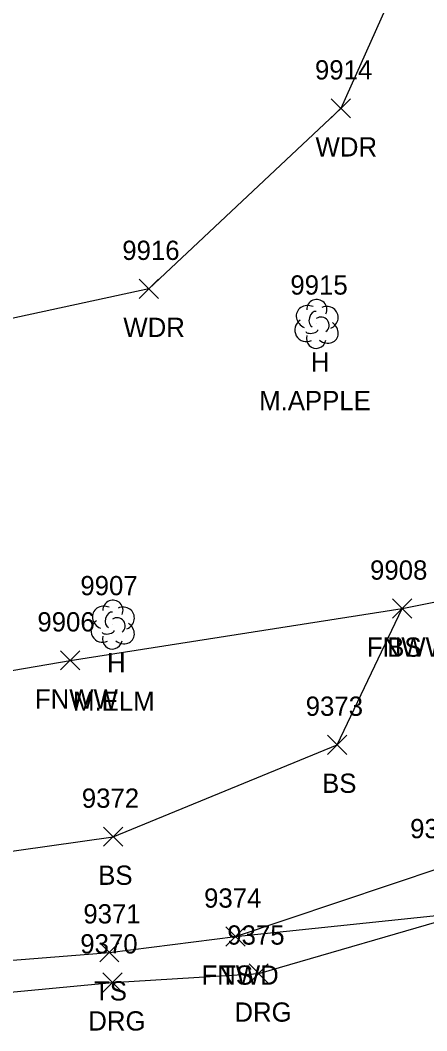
# Model space of a CAD drawing. Extents: x 1439173 to 1457902, y 641926 to 659889.
# Drawn here: x 1448141.5 to 1448183.7, y 646626.7 to 646731.6 of the extents above; entities that cross this region are included whole.
import ezdxf

# ---------------------------------------------------------------- set-up
doc = ezdxf.new("R2010")
doc.units = 0
for name, color, linetype in [('L_A', 7, 'Continuous'), ('L_C', 7, 'Continuous'), ('L_I', 7, 'Continuous'), ('L_TIC', 7, 'Continuous'), ('LAWA', 7, 'Continuous'), ('LELB', 7, 'Continuous'), ('LFNC', 7, 'Continuous'), ('LTD', 7, 'Continuous'), ('R_A', 7, 'Continuous'), ('R_I', 7, 'Continuous'), ('R_TIC', 7, 'Continuous'), ('RDG', 7, 'Continuous')]:
    doc.layers.add(name, color=color, linetype=linetype)

msp = doc.modelspace()

# ---------------------------------------------------------------- linework, layer by layer
at = {"layer": 'L_TIC'}
for points in [[(1448173.83, 646721.49), (1448175.83, 646723.49)], [(1448175.83, 646721.49), (1448173.83, 646723.49)], [(1448153.88, 646702.75), (1448155.88, 646704.75)], [(1448155.88, 646702.75), (1448153.88, 646704.75)], [(1448180.19, 646669.55), (1448182.19, 646671.55)], [(1448182.19, 646669.55), (1448180.19, 646671.55)], [(1448180.19, 646669.55), (1448182.19, 646671.55)], [(1448182.19, 646669.55), (1448180.19, 646671.55)], [(1448145.72, 646664.17), (1448147.72, 646666.17)], [(1448147.72, 646664.17), (1448145.72, 646666.17)], [(1448173.43, 646655.41), (1448175.43, 646657.41)], [(1448175.43, 646655.41), (1448173.43, 646657.41)], [(1448150.19, 646645.86), (1448152.19, 646647.86)], [(1448152.19, 646645.86), (1448150.19, 646647.86)], [(1448162.88, 646635.49), (1448164.88, 646637.49)], [(1448164.88, 646635.49), (1448162.88, 646637.49)], [(1448162.88, 646635.49), (1448164.88, 646637.49)], [(1448164.88, 646635.49), (1448162.88, 646637.49)], [(1448149.79, 646633.85), (1448151.79, 646635.85)], [(1448151.79, 646633.85), (1448149.79, 646635.85)]]:
    msp.add_lwpolyline(points, dxfattribs=at)
at = {"layer": 'LAWA'}
msp.add_lwpolyline([(1448183.12, 646741.06), (1448174.83, 646722.49), (1448154.88, 646703.75), (1448125.93, 646697.49), (1448119.01, 646695.05), (1448117.06, 646698.47), (1448119.88, 646710.6), (1448121.31, 646716.09), (1448121.8, 646722.31), (1448122.11, 646728.68), (1448122.26, 646730.64), (1448122.34, 646733.36)], dxfattribs=at)
at = {"layer": 'LELB'}
for points in [[(1448098.23, 646630.31), (1448120.23, 646632.42), (1448150.79, 646634.85), (1448163.88, 646636.49), (1448185.32, 646643.7), (1448193.09, 646644.53), (1448204.5, 646654.99), (1448211.78, 646670.71), (1448221.02, 646679.97)], [(1448098.25, 646635.91), (1448118.11, 646642.16), (1448151.19, 646646.86), (1448174.43, 646656.41), (1448181.19, 646670.55)]]:
    msp.add_lwpolyline(points, dxfattribs=at)
at = {"layer": 'LFNC'}
for points in [[(1448099.82, 646655.95), (1448102.02, 646656.12), (1448112.07, 646658.89), (1448125.11, 646661.46), (1448146.72, 646665.17), (1448181.19, 646670.55), (1448193.45, 646673.01), (1448200.73, 646682.46), (1448197.31, 646702.04), (1448191.65, 646739.49), (1448183.01, 646786), (1448178.86, 646809.45), (1448173.13, 646841), (1448169.61, 646862.71), (1448166.95, 646881.82), (1448157.08, 646891.59), (1448153.58, 646895.82), (1448145.42, 646911.6)], [(1448163.88, 646636.49), (1448188.05, 646639.02), (1448202.42, 646640.8), (1448208.27, 646645.13), (1448210.53, 646646.79)]]:
    msp.add_lwpolyline(points, dxfattribs=at)
at = {"layer": 'LTD'}
for p, q in [((1448172.27, 646700.15), (1448172.27, 646700.15)), ((1448172.27, 646700.15), (1448172.27, 646700.15)), ((1448151.11, 646668.93), (1448151.11, 646668.93)), ((1448151.11, 646668.93), (1448151.11, 646668.93))]:
    msp.add_line(p, q, dxfattribs=at)
for centre in [(1448172.32, 646701.59), (1448151.16, 646670.37)]:
    msp.add_arc(centre, 1.05, 335.5272, 180.9563, dxfattribs=at)
for centre, major_axis, ratio, start_param, end_param in [((1448171.48, 646700.82), (1.21, -0.51), 0.895232, 1.570796, 4.712389), ((1448172.06, 646700.61), (-0.208, -0.792), 0.645439, 3.141593, 6.283185), ((1448173.31, 646700.74), (-1.14, -0.48), 0.949671, 1.570796, 4.712389), ((1448171.19, 646699.44), (0.58, -1.04), 0.959034, 3.141593, 6.283185), ((1448172.77, 646699.99), (-0.5, 0.667), 0.989748, 3.141593, 6.283185), ((1448173.27, 646699.32), (-1.09, 0.79), 0.841452, 1.570796, 4.712389), ((1448171.81, 646699.4), (-0.625, -0.083), 0.423636, 0, 3.141593), ((1448172.27, 646698.65), (0.26, 1.06), 0.942809, 1.570796, 4.712389), ((1448150.32, 646669.6), (1.21, -0.51), 0.895232, 1.570796, 4.712389), ((1448152.16, 646669.52), (-1.14, -0.48), 0.949671, 1.570796, 4.712389), ((1448150.91, 646669.39), (-0.208, -0.792), 0.645439, 3.141593, 6.283185), ((1448151.61, 646668.77), (-0.5, 0.667), 0.989748, 3.141593, 6.283185), ((1448150.03, 646668.22), (0.58, -1.04), 0.959034, 3.141593, 6.283185), ((1448152.11, 646668.1), (-1.09, 0.79), 0.841452, 1.570796, 4.712389), ((1448151.11, 646667.43), (0.26, 1.06), 0.942809, 1.570796, 4.712389), ((1448150.66, 646668.18), (-0.625, -0.083), 0.423636, 0, 3.141593)]:
    msp.add_ellipse(centre, major_axis=major_axis, ratio=ratio, start_param=start_param, end_param=end_param, dxfattribs=at)
at = {"layer": 'R_TIC'}
for points in [[(1448165.29, 646631.65), (1448167.29, 646633.65)], [(1448167.29, 646631.65), (1448165.29, 646633.65)], [(1448150.11, 646630.73), (1448152.11, 646632.73)], [(1448152.11, 646630.73), (1448150.11, 646632.73)]]:
    msp.add_lwpolyline(points, dxfattribs=at)
at = {"layer": 'RDG'}
msp.add_lwpolyline([(1448093.77, 646626.99), (1448120.35, 646628.8), (1448151.11, 646631.73), (1448166.29, 646632.65), (1448188, 646638.95), (1448200.94, 646637.58)], dxfattribs=at)

# ---------------------------------------------------------------- texts
at = {"layer": 'L_A'}
for s, p in [('WDR', (1448172.19, 646717.49)), ('WDR', (1448152.24, 646698.75)), ('H', (1448171.71, 646695.15)), ('FNWW', (1448177.53, 646665.55)), ('BS', (1448179.63, 646665.55)), ('H', (1448150.55, 646663.93)), ('FNWW', (1448143.06, 646660.17)), ('BS', (1448172.87, 646651.41)), ('BS', (1448149.63, 646641.86)), ('FNWD', (1448160.35, 646631.49)), ('TS', (1448162.29, 646631.49)), ('TS', (1448149.2, 646629.85))]:
    msp.add_text(s, height=2, dxfattribs=at).set_placement(p)
at = {"layer": 'L_C'}
for s, p in [('M.APPLE', (1448166.34, 646691.15)), ('M.ELM', (1448147.02, 646659.93))]:
    msp.add_text(s, height=2, dxfattribs=at).set_placement(p)
at = {"layer": 'L_I'}
for s, p in [('9914', (1448172.13, 646725.49)), ('9916', (1448152.13, 646706.75)), ('9915', (1448169.58, 646703.15)), ('9908', (1448177.85, 646673.55)), ('9908', (1448177.85, 646673.55)), ('9907', (1448147.78, 646671.93)), ('9906', (1448143.32, 646668.17)), ('9373', (1448171.17, 646659.41)), ('9372', (1448147.93, 646649.86)), ('9376', (1448182.01, 646646.7)), ('9376', (1448182.01, 646646.7)), ('9374', (1448160.62, 646639.49)), ('9374', (1448160.62, 646639.49)), ('9371', (1448148.09, 646637.85))]:
    msp.add_text(s, height=2, dxfattribs=at).set_placement(p)
at = {"layer": 'R_A'}
for p in [(1448148.6, 646626.73), (1448163.77, 646627.65)]:
    msp.add_text('DRG', height=2, dxfattribs=at).set_placement(p)
at = {"layer": 'R_I'}
for s, p in [('9375', (1448163.03, 646635.65)), ('9370', (1448147.77, 646634.73))]:
    msp.add_text(s, height=2, dxfattribs=at).set_placement(p)

doc.saveas('drawing.dxf')
